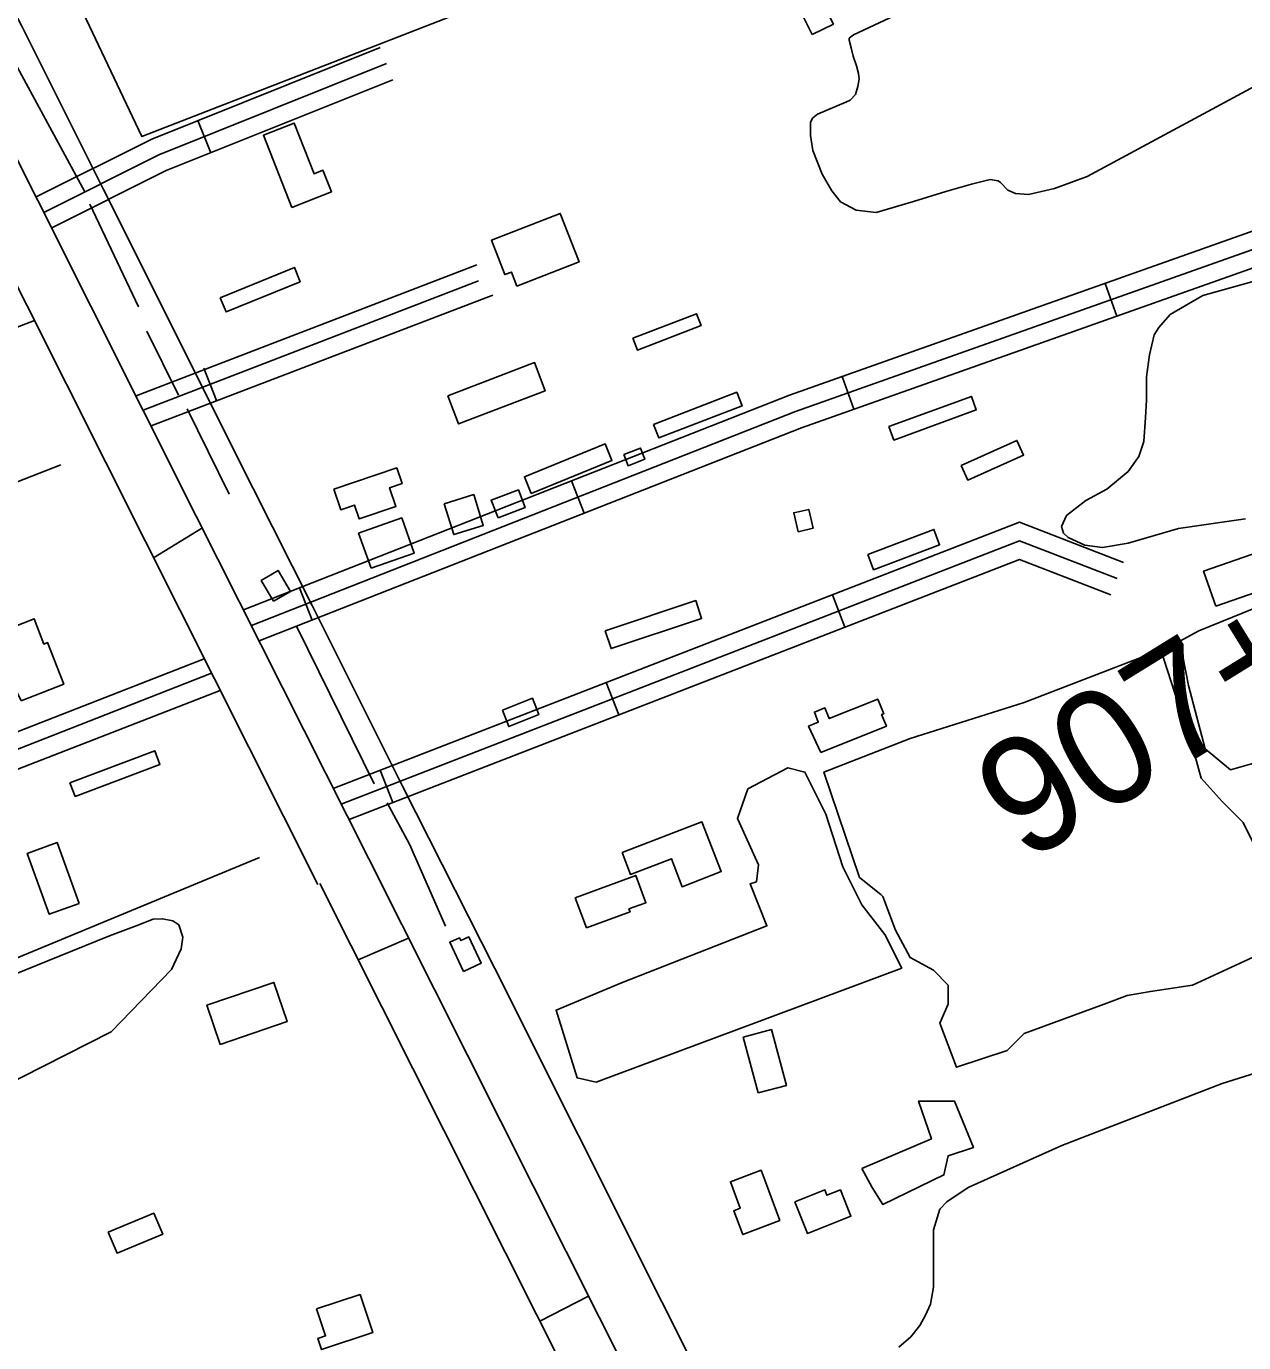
# Model space of a CAD drawing. Extents: x 3684037 to 3722149, y 433263 to 459021.
# Drawn here: x 3706197 to 3707248, y 442103 to 443240 of the extents above; entities that cross this region are included whole.
import ezdxf

# ---------------------------------------------------------------- set-up
doc = ezdxf.new("R2010")
doc.units = 0
for name, color, linetype in [('V-BLDG-OTLN', 7, 'Continuous'), ('V-RAIL-TRAK', 7, 'Continuous'), ('V-RIVR-EDGE', 7, 'Continuous'), ('V-ROAD-CNTR', 7, 'Continuous'), ('V-SITE-VEGE', 7, 'Continuous'), ('V-SURV-IDEN', 7, 'Continuous'), ('V-TOPO-SHOR', 7, 'Continuous')]:
    doc.layers.add(name, color=color, linetype=linetype)

msp = doc.modelspace()

# ---------------------------------------------------------------- linework, layer by layer
at = {"layer": 'V-BLDG-OTLN'}
for points in [[(3706875.2, 443232.8), (3706863.4, 443256.4), (3706881.6, 443265.5), (3706893.4, 443241.9)], [(3706426.1, 443083.6), (3706401.5, 443145.9), (3706428, 443156.3), (3706445.2, 443112.5), (3706452.9, 443115.6), (3706460.2, 443097)], [(3706620.3, 443015.7), (3706615.6, 443027.7), (3706609.9, 443025.5), (3706598.4, 443055.4), (3706657.7, 443078.4), (3706673.9, 443036.5)], [(3706364.3, 443005.5), (3706428.2, 443031.7), (3706433.2, 443019.4), (3706369.3, 442993.3)], [(3706720.3, 442970.6), (3706775.2, 442991.8), (3706779.2, 442981.6), (3706724.3, 442960.4)], [(3706560.6, 442920.9), (3706635.5, 442949.6), (3706644.8, 442925.3), (3706570, 442896.6)], [(3706738.3, 442896.2), (3706810.1, 442924), (3706814.6, 442912.3), (3706742.9, 442884.5)], [(3706941.4, 442894.3), (3707012.6, 442920.4), (3707016.8, 442908.7), (3706945.7, 442882.7)], [(3707003.7, 442860.8), (3707051.9, 442882.4), (3707057.6, 442869.8), (3707009.4, 442848.1)], [(3706632.5, 442836.7), (3706626.7, 442851), (3706696.5, 442879.4), (3706702.3, 442865.2)], [(3706712.5, 442870.1), (3706727, 442875.8), (3706730.7, 442866.2), (3706716.2, 442860.5)], [(3706462.2, 442840.2), (3706516.6, 442858.6), (3706521.2, 442845.1), (3706510.4, 442841.5), (3706515.8, 442825.3), (3706484.2, 442814.6), (3706480.1, 442826.5), (3706468.2, 442822.5)], [(3706557.6, 442827.7), (3706583, 442835.6), (3706591.3, 442809), (3706565.8, 442801.1)], [(3706604.2, 442815.7), (3706598, 442830.7), (3706621.6, 442839.6), (3706627.3, 442824.4)], [(3706494.5, 442772), (3706483.7, 442802.3), (3706520.9, 442815.5), (3706531.7, 442785.2)], [(3706863, 442803.5), (3706859.3, 442820), (3706872.2, 442822.9), (3706875.9, 442806.5)], [(3706923.1, 442783.9), (3706980.2, 442805.5), (3706985.1, 442792.3), (3706928.1, 442770.8)], [(3707223.5, 442739.3), (3707212.9, 442769.6), (3707261.7, 442786.5), (3707272.3, 442756.3)], [(3706410.3, 442743.5), (3706399.6, 442761.5), (3706414.2, 442770.2), (3706424.9, 442752.1)], [(3706696.4, 442718.1), (3706774.6, 442744.1), (3706779.7, 442728.6), (3706701.5, 442702.7)], [(3706192.3, 442657.6), (3706182.7, 442677.3), (3706173.6, 442673), (3706158.8, 442710.9), (3706203.6, 442728.4), (3706212.1, 442706.6), (3706215.2, 442707.8), (3706229.2, 442672)], [(3706607.8, 442649.6), (3706633.7, 442659.8), (3706639.2, 442645.7), (3706613.3, 442635.4)], [(3706882.7, 442613), (3706872, 442635.7), (3706880.4, 442639.2), (3706877, 442647.8), (3706886.1, 442651.5), (3706889.8, 442642.2), (3706931.7, 442659.1), (3706936.9, 442646.4), (3706935.1, 442645.7), (3706939.2, 442635.7)], [(3706234.4, 442586.9), (3706307.7, 442614.5), (3706312.1, 442602.7), (3706238.9, 442575.1)], [(3706711.1, 442526.6), (3706780, 442553.1), (3706796.6, 442510.1), (3706762.9, 442497.1), (3706753.6, 442521.2), (3706718.3, 442507.7)], [(3706242.5, 442482.7), (3706216.6, 442473.3), (3706197.7, 442525.8), (3706223.6, 442535.2)], [(3706680.3, 442461.5), (3706670.6, 442487.4), (3706722.8, 442506.8), (3706731.6, 442483.3), (3706717, 442477.9), (3706717.9, 442475.5)], [(3706574.1, 442424), (3706562.3, 442449.1), (3706570.7, 442453.1), (3706571.9, 442450.6), (3706578.9, 442453.8), (3706589.5, 442431.2)], [(3706364.3, 442361), (3706352.8, 442394.9), (3706410.4, 442414.5), (3706421.9, 442380.6)], [(3706828.6, 442319.1), (3706815.7, 442367.2), (3706840, 442373.8), (3706852.9, 442325.6)], [(3706847.2, 442208.8), (3706815.2, 442196.8), (3706807.5, 442217.4), (3706813.1, 442219.5), (3706804.5, 442242.4), (3706831, 442252.3)], [(3706860.2, 442225.1), (3706886.1, 442235.3), (3706887.9, 442230.8), (3706899.5, 442235.4), (3706908.5, 442212.7), (3706871, 442197.8)], [(3706267.5, 442198.8), (3706306.9, 442215.3), (3706314.6, 442197.1), (3706275.2, 442180.6)], [(3706447.4, 442132.6), (3706485, 442145), (3706495.9, 442112.1), (3706451.7, 442097.5), (3706448.5, 442107.2), (3706455.1, 442109.4)]]:
    msp.add_lwpolyline(points, close=True, dxfattribs=at)
at = {"layer": 'V-RAIL-TRAK'}
msp.add_lwpolyline([(3705478.4, 444664.1), (3705565.2, 444491.2), (3705675.9, 444268.8), (3705719.3, 444182.8), (3705788.6, 444045.2), (3705916.5, 443788.3), (3706044.9, 443535), (3706175.3, 443275.1), (3706193, 443240), (3706263.4, 443098.9), (3706392.5, 442841.5), (3706443.6, 442739.8), (3706521.4, 442583.9), (3706601.1, 442426.5), (3706745.4, 442138.7), (3706864.5, 441901.8)], dxfattribs=at)
at = {"layer": 'V-RIVR-EDGE'}
for points in [[(3707057.6, 450460), (3707081.5, 450431), (3707105.4, 450392.5), (3707125.2, 450359), (3707163.5, 450300.1), (3707183.8, 450270.2), (3707206.7, 450223.2), (3707227.4, 450181.5), (3707252.2, 450142.1), (3707265.7, 450117.2), (3707275.1, 450098.6), (3707318.4, 450037.9), (3707353.1, 449985.4), (3707385.1, 449939.7), (3707406.2, 449908.4), (3707430.1, 449871.3), (3707455.8, 449833.7), (3707495.5, 449785.2), (3707517.1, 449753.5), (3707534.2, 449727.2), (3707562.1, 449687.8), (3707582.8, 449647.1), (3707592.7, 449624), (3707604, 449607.7), (3707632.4, 449565.1), (3707692.3, 449470.5), (3707727.8, 449403.9), (3707751.7, 449355.5), (3707768.3, 449325.1), (3707817.4, 449240), (3707854.8, 449182), (3707880.9, 449141.7), (3707898.9, 449116.4), (3707960.2, 449034.8), (3707990.9, 448990.4), (3708021, 448942.4), (3708046.2, 448893.5), (3708087.2, 448819.7), (3708107.5, 448788.9), (3708130.4, 448754.1), (3708144.4, 448727.8), (3708155.2, 448700.2), (3708176.4, 448674.8), (3708204.3, 448634.1), (3708224.6, 448599.2), (3708242.6, 448567.5), (3708259.7, 448533.1), (3708300.5, 448421.8), (3708313.1, 448391), (3708333.4, 448345.3), (3708350.5, 448310.4), (3708400.4, 448222.6), (3708436, 448162.8), (3708462.6, 448121.1), (3708493.6, 448064.1), (3708520.6, 448004.3), (3708547.2, 447952.3), (3708560.7, 447921), (3708599.3, 447820.1), (3708618.6, 447774.4), (3708636.6, 447732.3), (3708686, 447611.4), (3708709, 447557.6), (3708728.8, 447517.7), (3708790.9, 447400.9), (3708813.8, 447343), (3708823.7, 447322.6), (3708832.7, 447310.4), (3708844, 447304.9), (3708854.8, 447299.9), (3708866.6, 447292.2), (3708878.3, 447274.6), (3708903, 447223.9), (3708928.6, 447154.2), (3708946.6, 447092.6), (3708972.6, 447032.4), (3709004.6, 446957.3), (3709022.1, 446919.3), (3709036.9, 446872.6), (3709065.7, 446798.4), (3709084.6, 446762.2), (3709116.1, 446705.2), (3709133.2, 446676.2), (3709190.8, 446579.3), (3709228.6, 446520.4), (3709242.2, 446506.8), (3709273.7, 446461.5), (3709296.2, 446418), (3709323.6, 446357.8), (3709346.1, 446307.1), (3709405.1, 446179.9), (3709417.6, 446143.3), (3709427, 446089), (3709431.5, 446069.1), (3709442.2, 446043.3), (3709459.8, 446017.9), (3709485, 445975.8), (3709516.5, 445917.4), (3709528.2, 445886.2), (3709547.1, 445830.1), (3709579.8, 445736.4), (3709592.4, 445699.3), (3709614.4, 445642.3), (3709638.7, 445596.1), (3709660.3, 445552.2), (3709689.1, 445487.4), (3709716.1, 445435.4), (3709727.8, 445413.2), (3709767, 445336.7), (3709796.2, 445272.8), (3709817.8, 445223.5), (3709885.2, 445070.1), (3709914, 445011.7), (3709955.3, 444895.8), (3709967, 444870), (3709990.9, 444833.8), (3710021.5, 444779), (3710062, 444721.5), (3710099, 444671.2), (3710125.5, 444614.6), (3710149.4, 444558.9), (3710206.5, 444434.9), (3710232.6, 444377.8), (3710256, 444325.8), (3710301.8, 444226.7), (3710336.4, 444144.7), (3710353.1, 444103.1), (3710397.1, 443983.2), (3710422.3, 443923), (3710475.8, 443823.3), (3710506.4, 443776.2), (3710521.3, 443745), (3710531.1, 443701.6), (3710571.1, 443591.6), (3710592.2, 443543.2), (3710610.2, 443507), (3710643.1, 443453.5), (3710685.4, 443374.7), (3710721.4, 443310.4), (3710726.8, 443298.2), (3710725.9, 443280.1), (3710724.9, 443258.9), (3710728.5, 443241.7), (3710736.6, 443228.1), (3710746.5, 443216.8), (3710761.9, 443210), (3710784.5, 443208.1), (3710799.9, 443212.6), (3710819.8, 443223.4), (3710828.8, 443224.3), (3710832, 443222), (3710845.5, 443189.9), (3710847.7, 443178.6), (3710844.5, 443169.5), (3710837.7, 443158.2), (3710824.1, 443142.4), (3710796, 443115.8), (3710790.1, 443110.9), (3710787.8, 443107.7), (3710786.5, 443099.6), (3710789.1, 443080.6), (3710800.8, 443053.9), (3710807.1, 443036.2), (3710810.7, 443032.6), (3710815.2, 443023.1), (3710815.2, 443014.5), (3710814.3, 443006.8), (3710817.9, 442996.4), (3710822.8, 442987.4), (3710832.3, 442981.9), (3710840, 442976.5), (3710855.3, 442958.3), (3710863.4, 442945.7), (3710869.7, 442927.6), (3710881.8, 442907.2)], [(3705459.3, 448025.4), (3705478.2, 447991), (3705490.6, 447962.7), (3705497.9, 447946.9), (3705515.2, 447915.3), (3705550.2, 447853.8), (3705577.2, 447806.4), (3705592.1, 447777.2), (3705613, 447735.5), (3705627.1, 447702.7), (3705648.4, 447660.6), (3705670.9, 447613.3), (3705688.6, 447575.6), (3705703.1, 447542.8), (3705728.1, 447487.8), (3705750.2, 447433.1), (3705764.2, 447399.5), (3705787.6, 447350.5), (3705800.4, 447321.8), (3705823.8, 447277.7), (3705853.1, 447212.9), (3705867.2, 447179.7), (3705884.5, 447148.5), (3705906.2, 447095.5), (3705936, 447039.6), (3705952.5, 446996.3), (3705954.5, 446986.6), (3705964.5, 446959.1), (3705978.2, 446928.3), (3706001.9, 446883.8), (3706017.2, 446850.2), (3706031.3, 446824.3), (3706060.3, 446774.8), (3706084.9, 446736.8), (3706095.8, 446723.4), (3706096.2, 446720.2), (3706091.3, 446714.5), (3706089.7, 446713.3), (3706090.5, 446708.9), (3706096.1, 446705.6), (3706103, 446703.6), (3706108.6, 446696.7), (3706116.3, 446683.3), (3706130, 446657), (3706163.4, 446591.8), (3706169.4, 446575.6), (3706187.1, 446537.6), (3706212.8, 446473.6), (3706230.1, 446432.3), (3706247.4, 446398.3), (3706265.1, 446371.2), (3706278.8, 446345.3), (3706293.7, 446309.7), (3706314.6, 446262.3), (3706333.5, 446225.8), (3706356, 446180.1), (3706380.2, 446133.5), (3706396.3, 446102.4), (3706412.8, 446074.8), (3706429.7, 446038.8), (3706447, 445997.9), (3706455.4, 445962.3), (3706478.2, 445886.2), (3706492.7, 445852.2), (3706510.4, 445809.7), (3706528.1, 445771.7), (3706558.3, 445705.3), (3706582.8, 445657.1), (3706597.7, 445624.3), (3706628.3, 445558.3), (3706659.6, 445483), (3706677.7, 445432.8), (3706697, 445381), (3706750.1, 445262.4), (3706782.6, 445193.2), (3706806.8, 445141.8), (3706827.7, 445093.6), (3706851, 445029.3), (3706864.2, 444984.3), (3706871.8, 444949.5), (3706889.5, 444896.9), (3706899.9, 444865.8), (3706912.4, 444832.2), (3706928.8, 444798.2), (3706942.5, 444773.5), (3706966.3, 444725.3), (3706990.4, 444679.5), (3707017, 444624.5), (3707033.9, 444586), (3707080.5, 444482), (3707095.4, 444444.7), (3707112.3, 444405.1), (3707123.1, 444381.2), (3707171.4, 444273.5), (3707203.2, 444200.6), (3707218, 444163.8), (3707250.2, 444096.2), (3707257.4, 444074.3), (3707269.9, 444041.6), (3707288.4, 443990.6), (3707304, 443950.1), (3707343, 443838), (3707365.9, 443772), (3707378.7, 443728.7), (3707379.9, 443714.1), (3707381.1, 443702.8), (3707387.5, 443682.2), (3707398.3, 443657.1), (3707418.1, 443619), (3707439, 443578.5), (3707454.3, 443542.1), (3707473.1, 443492.7), (3707483.2, 443464.4), (3707531.1, 443368), (3707542.7, 443345), (3707550.8, 443323.9), (3707556.8, 443302.5), (3707556.8, 443297.6), (3707558.8, 443289.1), (3707568.4, 443273.3), (3707583.7, 443244.6), (3707593.8, 443221.9), (3707598.2, 443213.4), (3707609.5, 443204.9), (3707611.9, 443195.2), (3707611.9, 443180.6), (3707615.5, 443168.1), (3707621.9, 443150.3), (3707634.4, 443126.8), (3707648.1, 443102.1), (3707655.3, 443081.8), (3707660.5, 443073.3), (3707674.2, 443051.5), (3707678.6, 443034.1), (3707682.6, 443015.5), (3707689.5, 442998.5), (3707701.9, 442964.5), (3707714, 442928.4), (3707721.2, 442903.3), (3707726.4, 442888.8), (3707738.1, 442871.8), (3707743.7, 442857.2), (3707744.5, 442845.1), (3707747.3, 442826.1), (3707753.7, 442815.5), (3707763, 442801.3), (3707770.2, 442783.9), (3707772.6, 442762.1), (3707776.2, 442738.2), (3707779.8, 442720), (3707786.6, 442702.6), (3707805.5, 442663.3), (3707822.8, 442627.3), (3707832, 442599.4), (3707839.2, 442573.9), (3707845.7, 442561.3), (3707852.5, 442552.4), (3707860.2, 442541.9), (3707869.5, 442530.6), (3707886.4, 442507.9), (3707898.9, 442479.9), (3707916.1, 442434.6), (3707928.6, 442395.8), (3707943.4, 442356.5), (3707965.6, 442316.4), (3707989.7, 442269), (3708009.8, 442227.7), (3708024.7, 442192.5), (3708061.3, 442114.4), (3708074.2, 442088.5), (3708094.3, 442045.6), (3708116, 441996.6), (3708126.1, 441968.3), (3708137.7, 441927.8), (3708147.3, 441899.5), (3708157.8, 441868.3), (3708179.1, 441812.4), (3708204, 441746.9), (3708227.7, 441693.8), (3708249.8, 441646.1), (3708265.1, 441615.3), (3708271.5, 441595.9), (3708278.4, 441582.1), (3708308.1, 441508.4), (3708330.6, 441457.8), (3708349.9, 441405.2), (3708369.6, 441340.1), (3708384, 441295.6), (3708395.3, 441268.4), (3708411.8, 441234.8), (3708423.4, 441209.3), (3708441.1, 441169.7), (3708458.4, 441135.2), (3708469.3, 441110.5), (3708475.3, 441089.1), (3708486.9, 441061.6), (3708507.1, 441017.4), (3708523.5, 440978.6), (3708539.2, 440935.7), (3708564.1, 440883.1), (3708587.1, 440841.3), (3708595.1, 440826.8), (3708600.4, 440809.4), (3708606.7, 440778.2), (3708615.6, 440755.1), (3708636.9, 440692), (3708652.9, 440644.3), (3708673.4, 440592), (3708688.7, 440554.4), (3708706, 440506.6), (3708725.7, 440462.9), (3708743.4, 440422.4), (3708759.4, 440387.6), (3708800.1, 440293.3), (3708821, 440246.3), (3708835, 440211.5), (3708849.1, 440180.4), (3708876.1, 440124.9), (3708892.2, 440093.7), (3708912.3, 440054.9), (3708922.3, 440031), (3708932, 439999.8), (3708939.2, 439978.8), (3708948, 439954.1), (3708952.4, 439931.8), (3708956, 439911.6), (3708960, 439899.5), (3708969.6, 439870.3), (3708986.9, 439829.8), (3708999.4, 439794.2), (3709014.7, 439755.4), (3709034.7, 439705.2), (3709046.8, 439671.6), (3709063.3, 439633.1), (3709075.8, 439614.5), (3709093.1, 439592.6), (3709106, 439574.4), (3709121.7, 439548.9), (3709151.5, 439484.1), (3709171.6, 439447.3), (3709197.4, 439407.6), (3709211.1, 439376.8), (3709222.3, 439350.1), (3709240.4, 439308.8), (3709252.9, 439281.7), (3709266.1, 439254.9), (3709271, 439245.6), (3709296.3, 439199.9), (3709313.2, 439159), (3709331.3, 439114.9), (3709341.3, 439082.5), (3709360.3, 439046.5), (3709378.8, 439008.8), (3709407.7, 438944.4), (3709416.4, 438923.6)]]:
    msp.add_spline(points, degree=3, dxfattribs=at)
at = {"layer": 'V-ROAD-CNTR'}
for p, q in [((3706345, 443158.6), (3706356.2, 443130.8)), ((3707128.1, 443018), (3707138.1, 442989.8)), ((3706350.2, 442944.9), (3706361, 442916.9)), ((3706901.1, 442937.7), (3706911.2, 442909.4)), ((3706667.4, 442847.5), (3706678.4, 442819.6)), ((3706432.6, 442755.2), (3706443.5, 442727.3)), ((3706892.6, 442749.2), (3706903.4, 442721.2)), ((3706697.4, 442673.4), (3706708.2, 442645.5)), ((3706502.2, 442597.6), (3706513.1, 442569.7))]:
    msp.add_line(p, q, dxfattribs=at)
for points in [[(3705345.7, 444802.7), (3705933.6, 443634.4), (3706343.6, 442817.1), (3706492.4, 442521.2)], [(3705301.7, 444780.5), (3705889.6, 443612.2), (3706299.6, 442795), (3706448.4, 442499.1)], [(3706205.4, 443092.7), (3706305.1, 443142.6), (3706502.2, 443221.6)], [(3706212.1, 443079.3), (3706311.3, 443129), (3706507.8, 443207.7)], [(3706218.8, 443065.9), (3706317.5, 443115.3), (3706513.3, 443193.7)], [(3706384.3, 442736.2), (3706855.5, 442921.5), (3707307.7, 443081.7), (3707436.2, 443169.5)], [(3706391.1, 442722.7), (3706860.8, 442907.5), (3707314.6, 443068.2), (3707444.7, 443157.1)], [(3706397.8, 442709.3), (3706866, 442893.4), (3707321.5, 443054.7), (3707453.1, 443144.8)], [(3706291.6, 442920.8), (3706585.8, 443034)], [(3706297.8, 442908.6), (3706587.1, 443020.2)], [(3706304.5, 442895.1), (3706599.4, 443007.7)], [(3705350.7, 442657.1), (3706203.9, 442985.8)], [(3706461.8, 442582), (3707054.1, 442811.9), (3707143.7, 442777.1)], [(3706306.7, 442780.9), (3706348.8, 442806.9)], [(3706468.6, 442568.5), (3707054.1, 442795.8), (3707138.3, 442763.1)], [(3706475.4, 442555), (3707054.1, 442779.7), (3707132.8, 442749.1)], [(3705864.8, 442504.2), (3706350.5, 442693.9)], [(3705872.5, 442491.4), (3706356.7, 442681.4)], [(3705874.8, 442476.4), (3706364.3, 442666.5)], [(3706492.4, 442521.2), (3706946.8, 441617.1), (3707489, 440536.5), (3707877, 439759.9), (3708257.7, 438990.5)], [(3706450.1, 442499.9), (3706904.6, 441595.9), (3707446.7, 440515.3), (3707834.7, 439738.8), (3708246.6, 438913.6)], [(3706483.3, 442434.1), (3706526.8, 442452.7)], [(3706640.2, 442121.9), (3706682.1, 442143.7)]]:
    msp.add_lwpolyline(points, dxfattribs=at)
at = {"layer": 'V-SITE-VEGE'}
for points in [[(3706246, 443251.5), (3706698.8, 443422.1), (3706748.2, 443320.5), (3706296.7, 443144.7)], [(3707236.3, 442597.9), (3707214.4, 442616.1), (3707199.9, 442670.8), (3707192.6, 442709), (3707209, 442718.1), (3707294.5, 442752.7), (3707354.5, 442770.9), (3707400, 442645.3), (3707350.9, 442630.7)], [(3706819.7, 442581.5), (3706854.2, 442599.8), (3706868.8, 442596.1), (3706887, 442559.7), (3706901.5, 442514.2), (3706917.9, 442481.4), (3706937.9, 442455.9), (3706952.5, 442426.8), (3706688.7, 442328.4), (3706672.3, 442332.1), (3706654.1, 442390.4), (3706710.5, 442414), (3706836.1, 442463.2), (3706821.5, 442499.6), (3706827, 442501.4), (3706828.8, 442516), (3706810.6, 442556.1)], [(3706917.9, 442253.8), (3706978, 442279.3), (3706967, 442312.1), (3706998, 442312.1), (3707014.3, 442272), (3706992.5, 442264.7), (3706988.9, 442248.3), (3706936.1, 442222.8), (3706927, 442237.4)]]:
    msp.add_lwpolyline(points, close=True, dxfattribs=at)
for points in [[(3707268.5, 443194.4), (3707112.4, 443110.2), (3707084.4, 443099.8), (3707061.8, 443094.8), (3707050.5, 443095.5), (3707044, 443098.5), (3707037.6, 443105.1), (3707035.8, 443106.4), (3707028.7, 443107.6), (3707012.6, 443103.7), (3706990.6, 443097.4), (3706962.5, 443088.8), (3706930.4, 443079.1), (3706913.2, 443081.1), (3706899.6, 443088.4), (3706892, 443098), (3706883.8, 443112.3), (3706875.8, 443132.6), (3706873.6, 443145.7), (3706873.7, 443157), (3706875.5, 443160.5), (3706879.7, 443164), (3706904.2, 443174.4), (3706907.8, 443176.2), (3706912.6, 443180.9), (3706914.4, 443188), (3706915.7, 443194.5), (3706915.2, 443199.3), (3706913.5, 443205.8), (3706910.6, 443214.2), (3706908.9, 443221.3), (3706907.2, 443227.9), (3706907.2, 443229.6), (3706910.8, 443232.6), (3707030.3, 443288.7)], [(3707249, 442814.6), (3707233, 442812.4), (3707191.3, 442806.4), (3707147.8, 442793.8), (3707125.8, 442789.9), (3707110.4, 442791.9), (3707096.2, 442798.6), (3707092.1, 442802.2), (3707090.4, 442808.2), (3707094.7, 442817.6), (3707111.4, 442830.5), (3707129.4, 442840.4), (3707148, 442855.6), (3707157, 442868.5), (3707161.4, 442881.6), (3707162.8, 442902.3), (3707163.6, 442917.2), (3707163.8, 442937.3), (3707166.4, 442956.3), (3707170.2, 442973.5), (3707174.4, 442980), (3707184.1, 442991.1), (3707212.2, 443007.4), (3707344.4, 443044.4)], [(3707270.8, 442443.2), (3707203.5, 442412.2), (3707167.1, 442406.7), (3707147.1, 442403.1), (3707127.1, 442395.8), (3707058, 442370.3), (3707043.4, 442355.8), (3706999.8, 442341.2), (3706985.2, 442379.4), (3706992.5, 442395.8), (3706992.5, 442412.2), (3706979.8, 442425), (3706959.8, 442435.9), (3706947, 442459.6), (3706936.1, 442488.7), (3706934.3, 442490.5), (3706916.1, 442505.1), (3706885.2, 442596.1), (3706959.8, 442625.2), (3707058, 442656.2), (3707176.2, 442701.7), (3707205.3, 442610.7), (3707210.8, 442590.7), (3707229, 442570.6), (3707247.2, 442552.4), (3707292.7, 442461.4)], [(3705425.5, 442101.4), (3705426.2, 442109.6), (3705430.4, 442114.3), (3705437.4, 442117.7), (3706268.7, 442454.8), (3706291.6, 442463.3), (3706306.3, 442469), (3706314.5, 442469.5), (3706323.3, 442467.6), (3706328.5, 442464.1), (3706331.9, 442453.5), (3706330.6, 442443.5), (3706322.2, 442425.5), (3706270, 442371.8), (3706172.9, 442322.5), (3705799.6, 442192.9), (3705510.1, 442077)], [(3706950, 442099.6), (3706960.2, 442108.4), (3706968.1, 442118.4), (3706972.9, 442127.3), (3706977.2, 442136.7), (3706979.8, 442151.5), (3706979.8, 442200.8), (3706985.3, 442218.6), (3706991.3, 442225), (3707009.9, 442237.3), (3707090.5, 442273.7), (3707228.9, 442327.3), (3707375, 442373)]]:
    msp.add_lwpolyline(points, dxfattribs=at)
at = {"layer": 'V-TOPO-SHOR'}
for p, q in [((3706174.4, 443232), (3706247, 443097.5)), ((3706251.6, 443086.4), (3706293.6, 442997.8)), ((3706300.9, 442976.8), (3706328.3, 442921.5)), ((3706335.6, 442909.6), (3706371.9, 442836)), ((3706430.2, 442721.5), (3706497, 442585.9))]:
    msp.add_line(p, q, dxfattribs=at)
for points in [[(3706226.7, 442861.4), (3706018.1, 442779.9), (3705681.7, 442654), (3705443.6, 442566.7), (3705267.8, 442500.9), (3705216, 442477.5), (3705182.1, 442461.2)], [(3706558.8, 442463.1), (3706527.6, 442533.8), (3706508.3, 442569.6)], [(3706398.2, 442522.3), (3706047.8, 442377.4), (3705643.6, 442210.7), (3705413.3, 442112.3)]]:
    msp.add_lwpolyline(points, dxfattribs=at)

# ---------------------------------------------------------------- texts
at = {"layer": 'V-SURV-IDEN'}
msp.add_text('907+82.6', height=100, rotation=31.7149, dxfattribs=at).set_placement((3707058.8, 442516.5))

doc.saveas('drawing.dxf')
